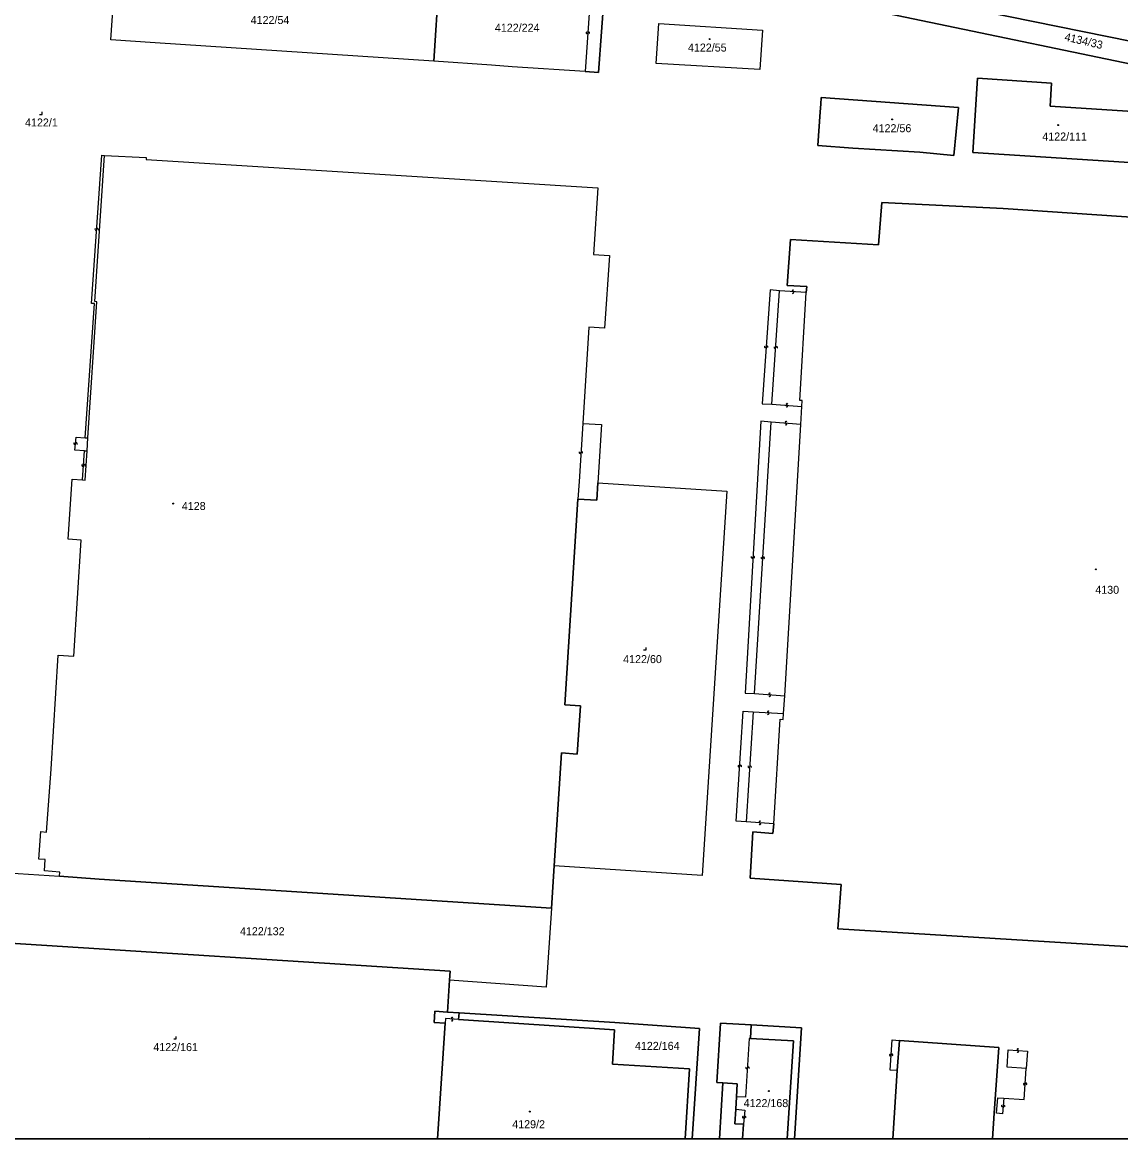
# Model space of a CAD drawing. Extents: x -598233 to -596890, y -1157848 to -1156431.
# Drawn here: x -597857.6 to -597624.3, y -1157848.5 to -1157611.2 of the extents above; entities that cross this region are included whole.
import ezdxf

# ---------------------------------------------------------------- set-up
doc = ezdxf.new("R2010")
doc.units = 0
for name, color, linetype in [('Level 1', 7, 'Continuous'), ('Level 13', 7, 'Continuous'), ('Level 3', 7, 'Continuous'), ('Level 4', 7, 'Continuous'), ('Level 5', 7, 'Continuous'), ('Level 57', 7, 'Continuous'), ('Level 60', 7, 'Continuous'), ('Vrstva 60', 7, 'Continuous'), ('zajmove_uzemi', 7, 'Continuous')]:
    doc.layers.add(name, color=color, linetype=linetype)

msp = doc.modelspace()

# ---------------------------------------------------------------- linework, layer by layer
at = {"layer": 'Level 1'}
for p, q in [((-597767.74, -1157823.94), (-597769.35, -1157848.46)), ((-597672.67, -1157848.46), (-597671.72, -1157834.01)), ((-597708.77, -1157836.62), (-597709.45, -1157848.46)), ((-597704.37, -1157845.4), (-597704.56, -1157848.46))]:
    msp.add_line(p, q, dxfattribs=at)
for points in [[(-597457.99, -1157648.3), (-597510.31, -1157637.9), (-597566.92, -1157626.51), (-597621.93, -1157615.29), (-597674.27, -1157604.65), (-597727.52, -1157593.95), (-597766.74, -1157585.27), (-597793.63, -1157578.19), (-597810.63, -1157573.46), (-597843.08, -1157563.22)], [(-597770.15, -1157619.53), (-597829.38, -1157615.6), (-597838.76, -1157614.97), (-597837.66, -1157598.53), (-597828.29, -1157599.15), (-597777.2, -1157602.47), (-597769.09, -1157603.03)], [(-597713.45, -1157601.29), (-597675.48, -1157609), (-597609.41, -1157622.75), (-597602.44, -1157624.18)], [(-597770.15, -1157619.53), (-597769.09, -1157603.03)], [(-597737.98, -1157621.71), (-597735.19, -1157621.9), (-597733.9, -1157604.53)], [(-597700.35, -1157612.89), (-597700.94, -1157621.28), (-597722.9, -1157619.98), (-597722.35, -1157611.47), (-597700.35, -1157612.89)], [(-597737.98, -1157621.71), (-597753.55, -1157620.67), (-597757.88, -1157620.34), (-597770.15, -1157619.53)], [(-597614.69, -1157641.51), (-597614.01, -1157630.68), (-597639.27, -1157629.08), (-597638.97, -1157624.19), (-597654.65, -1157623.09), (-597655.65, -1157638.91), (-597614.69, -1157641.51)], [(-597658.72, -1157629.32), (-597687.88, -1157627.22), (-597687.98, -1157628.66), (-597688.11, -1157630.3), (-597688.58, -1157637.45), (-597681.16, -1157637.99), (-597666.9, -1157638.87), (-597659.67, -1157639.52), (-597658.72, -1157629.32)], [(-597843.66, -1157699.53), (-597841.71, -1157670.62), (-597842.13, -1157670.58), (-597840.09, -1157639.57)], [(-597840.09, -1157639.57), (-597831.28, -1157639.98), (-597831.29, -1157640.38), (-597735.3, -1157646.43), (-597736.21, -1157660.55), (-597732.87, -1157660.77), (-597733.87, -1157676.23), (-597737.21, -1157676.02), (-597738.52, -1157696.48)], [(-597560.24, -1157656.84), (-597649.22, -1157650.79), (-597675.03, -1157649.5), (-597675.71, -1157658.54), (-597694.43, -1157657.38), (-597695.11, -1157667.14), (-597690.94, -1157667.36), (-597691.04, -1157668.66)], [(-597691.98, -1157692.88), (-597691.94, -1157691.61), (-597692.39, -1157691.59), (-597691.04, -1157668.66)], [(-597692.21, -1157696.67), (-597691.98, -1157692.88)], [(-597738.52, -1157696.48), (-597734.53, -1157696.73), (-597735.33, -1157709.11)], [(-597695.6, -1157754.34), (-597692.21, -1157696.67)], [(-597843.81, -1157702.28), (-597843.66, -1157699.53)], [(-597844.75, -1157708.48), (-597844.21, -1157708.54), (-597843.81, -1157702.28)], [(-597849.69, -1157792.71), (-597849.58, -1157791.84), (-597852.88, -1157791.58), (-597852.73, -1157789.16), (-597854.06, -1157789.07), (-597853.63, -1157783.2), (-597852.43, -1157783.3), (-597851.47, -1157769.93), (-597849.97, -1157745.75), (-597846.62, -1157745.96), (-597845.09, -1157721.28), (-597847.8, -1157721.09), (-597846.97, -1157708.3), (-597844.75, -1157708.48)], [(-597735.33, -1157709.11), (-597707.89, -1157710.88), (-597713.17, -1157792.51), (-597744.6, -1157790.48)], [(-597739.56, -1157712.54), (-597735.56, -1157712.8), (-597735.33, -1157709.11)], [(-597739.56, -1157712.54), (-597742.35, -1157756.25), (-597739.01, -1157756.48), (-597739.68, -1157766.77), (-597743.06, -1157766.45), (-597744.6, -1157790.48)], [(-597695.91, -1157758.14), (-597695.6, -1157754.34)], [(-597697.95, -1157781.59), (-597696.57, -1157759.33), (-597695.95, -1157759.39), (-597695.91, -1157758.14)], [(-597697.95, -1157781.59), (-597698.12, -1157783.58), (-597702.43, -1157783.29), (-597702.93, -1157793.12), (-597683.66, -1157794.42), (-597684.32, -1157803.89), (-597570.23, -1157810.87)], [(-597865.12, -1157791.67), (-597849.69, -1157792.71)], [(-597745.18, -1157799.46), (-597744.6, -1157790.48)], [(-597745.18, -1157799.46), (-597841.22, -1157793.33), (-597849.69, -1157792.71)], [(-597745.18, -1157799.46), (-597746.27, -1157816.29), (-597766.83, -1157814.77)], [(-597864.74, -1157807.55), (-597864.67, -1157806.61), (-597766.7, -1157812.9), (-597766.83, -1157814.77)], [(-597766.83, -1157814.77), (-597767.28, -1157821.57)], [(-597767.28, -1157821.57), (-597769.93, -1157821.39), (-597770.09, -1157823.78), (-597767.74, -1157823.94)], [(-597764.79, -1157821.73), (-597767.28, -1157821.57)], [(-597764.89, -1157823.13), (-597764.79, -1157821.73)], [(-597716.77, -1157848.46), (-597715.82, -1157833.59), (-597732.24, -1157832.6), (-597731.8, -1157825.31), (-597764.89, -1157823.13)], [(-597764.79, -1157821.73), (-597731.7, -1157823.74), (-597713.75, -1157825.08), (-597715.28, -1157848.46)], [(-597702.76, -1157824.29), (-597709.25, -1157823.94), (-597710.05, -1157836.54), (-597708.77, -1157836.62)], [(-597702.92, -1157827.14), (-597702.76, -1157824.29)], [(-597693.53, -1157848.46), (-597692.03, -1157824.92), (-597702.76, -1157824.29)], [(-597695.08, -1157848.46), (-597693.78, -1157827.64), (-597702.92, -1157827.14)], [(-597671.72, -1157834.01), (-597671.24, -1157827.61)], [(-597671.24, -1157827.61), (-597650.12, -1157829.08), (-597651.11, -1157843.03), (-597651.49, -1157848.46)], [(-597708.77, -1157836.62), (-597705.71, -1157836.8), (-597705.88, -1157839.55)], [(-597705.88, -1157839.55), (-597706.04, -1157842.22)], [(-597704.37, -1157845.4), (-597706.22, -1157845.28), (-597706.04, -1157842.22)], [(-597830.31, -1157848.46), (-597830.48, -1157848.45), (-597830.48, -1157848.46)]]:
    msp.add_lwpolyline(points, dxfattribs=at)
at = {"layer": 'Level 13'}
for centre, start, end in [((-597737.62, -1157613.45), 123.3788, 355.9688), ((-597737.26, -1157613.47), 303.5932, 175.6912), ((-597841.59, -1157655.24), 303.2755, 175.8655), ((-597841.95, -1157655.22), 123.4899, 355.5879), ((-597693.86, -1157668.3), 33.4181, 266.0081), ((-597693.88, -1157668.66), 213.6326, 85.7306), ((-597699.76, -1157680.19), 123.1805, 355.7705), ((-597699.4, -1157680.21), 303.395, 175.493), ((-597697.7, -1157680.33), 123.5018, 355.5998), ((-597697.34, -1157680.35), 303.2874, 175.8774), ((-597695.14, -1157692.45), 32.8705, 264.9685), ((-597695.18, -1157692.81), 212.6561, 85.2461), ((-597695.34, -1157696.26), 33.0597, 265.6497), ((-597695.36, -1157696.62), 213.2742, 85.3721), ((-597846.45, -1157700.75), 122.8641, 354.9621), ((-597846.09, -1157700.79), 302.6497, 175.2397), ((-597739.1, -1157702.65), 123.458, 356.048), ((-597738.74, -1157702.67), 303.6724, 175.7704), ((-597844.73, -1157705.37), 123.7676, 355.8656), ((-597844.37, -1157705.39), 303.5531, 176.1431), ((-597702.56, -1157724.9), 123.8412, 356.4312), ((-597702.2, -1157724.92), 304.0557, 176.1537), ((-597700.45, -1157725.05), 123.8409, 355.9389), ((-597700.09, -1157725.07), 303.6265, 176.2165), ((-597698.81, -1157753.94), 33.4702, 265.5682), ((-597698.83, -1157754.3), 213.2558, 85.8458), ((-597699.11, -1157757.76), 33.7243, 265.8223), ((-597699.13, -1157758.12), 213.5098, 86.0998), ((-597705.36, -1157769.28), 123.7262, 355.8242), ((-597705, -1157769.3), 303.5118, 176.1018), ((-597703.25, -1157769.43), 123.5667, 356.1567), ((-597702.89, -1157769.45), 303.7812, 175.8792), ((-597700.87, -1157781.19), 32.8643, 265.4543), ((-597700.9, -1157781.55), 213.0787, 85.1767), ((-597766.27, -1157822.86), 33.2624, 265.8524), ((-597766.29, -1157823.22), 213.4769, 85.5749), ((-597673.2, -1157830.67), 123.7299, 355.8279), ((-597672.84, -1157830.69), 303.5155, 176.1055), ((-597646.1, -1157829.52), 33.1878, 265.2858), ((-597646.13, -1157829.88), 212.9734, 85.5634), ((-597703.72, -1157833.39), 123.5733, 356.1633), ((-597703.36, -1157833.41), 303.7878, 175.8858), ((-597644.74, -1157836.83), 123.2995, 355.3975), ((-597644.38, -1157836.85), 303.085, 175.675), ((-597649.41, -1157841.5), 121.6692, 354.2592), ((-597649.05, -1157841.54), 301.8837, 173.9817), ((-597704.42, -1157843.87), 122.0662, 354.6562), ((-597704.06, -1157843.91), 302.2806, 174.3786)]:
    msp.add_arc(centre, 0.184, start, end, dxfattribs=at)
at = {"layer": 'Level 3'}
for points in [[(-597736.72, -1157604.22), (-597736.89, -1157605.21), (-597737.98, -1157621.71)], [(-597844.19, -1157699.52), (-597842.26, -1157670.99), (-597842.84, -1157671), (-597840.7, -1157639.47), (-597840.09, -1157639.57)], [(-597696.7, -1157668.29), (-597698.74, -1157668.12), (-597700.42, -1157692.28), (-597698.33, -1157692.38)], [(-597698.33, -1157692.38), (-597696.7, -1157668.29)], [(-597691.04, -1157668.66), (-597696.7, -1157668.29)], [(-597698.33, -1157692.38), (-597691.98, -1157692.88)], [(-597738.52, -1157696.48), (-597739.32, -1157708.85), (-597739.56, -1157712.54)], [(-597698.49, -1157696.22), (-597700.7, -1157696.01), (-597704.05, -1157753.81), (-597702.05, -1157753.9)], [(-597702.05, -1157753.9), (-597698.49, -1157696.22)], [(-597692.21, -1157696.67), (-597698.49, -1157696.22)], [(-597844.36, -1157702.29), (-597846.38, -1157702.16), (-597846.16, -1157699.37), (-597844.19, -1157699.52)], [(-597844.19, -1157699.52), (-597843.66, -1157699.53)], [(-597844.75, -1157708.48), (-597844.36, -1157702.29)], [(-597844.36, -1157702.29), (-597843.81, -1157702.28)], [(-597702.05, -1157753.9), (-597695.6, -1157754.34)], [(-597703.81, -1157781.15), (-597705.92, -1157780.98), (-597704.43, -1157757.6), (-597702.34, -1157757.73)], [(-597702.34, -1157757.73), (-597703.81, -1157781.15)], [(-597702.34, -1157757.73), (-597695.91, -1157758.14)], [(-597697.95, -1157781.59), (-597703.81, -1157781.15)], [(-597764.89, -1157823.13), (-597767.68, -1157822.94), (-597767.74, -1157823.94)], [(-597702.92, -1157827.14), (-597703.15, -1157827.17), (-597703.93, -1157839.62), (-597705.88, -1157839.55)], [(-597671.72, -1157834.01), (-597673.22, -1157833.9), (-597672.81, -1157827.46), (-597671.24, -1157827.61)], [(-597644.33, -1157833.54), (-597648.41, -1157833.24), (-597648.17, -1157829.55), (-597644.07, -1157829.85), (-597644.33, -1157833.54)], [(-597649.07, -1157839.86), (-597644.8, -1157840.14), (-597644.33, -1157833.54)], [(-597649.07, -1157839.86), (-597649.39, -1157843.19), (-597650.61, -1157843.07), (-597650.35, -1157839.76), (-597649.07, -1157839.86)], [(-597706.04, -1157842.22), (-597704.1, -1157842.37), (-597704.37, -1157845.4)]]:
    msp.add_lwpolyline(points, dxfattribs=at)
at = {"layer": 'Level 5'}
for points in [[(-597853.9, -1157630.84), (-597853.35, -1157630.84), (-597853.35, -1157630.29)], [(-597725.64, -1157744.62), (-597725.09, -1157744.62), (-597725.09, -1157744.07)], [(-597825.4, -1157827.27), (-597824.85, -1157827.27), (-597824.85, -1157826.72)]]:
    msp.add_lwpolyline(points, dxfattribs=at)
for centre, radius in [((-597711.57, -1157614.8), 0.09), ((-597711.57, -1157614.8), 0.0521), ((-597672.81, -1157631.87), 0.09), ((-597672.81, -1157631.87), 0.0521), ((-597637.52, -1157633.08), 0.09), ((-597637.52, -1157633.08), 0.0521), ((-597825.5, -1157713.51), 0.09), ((-597825.5, -1157713.51), 0.0521), ((-597629.56, -1157727.48), 0.09), ((-597629.56, -1157727.48), 0.0521), ((-597699.01, -1157838.34), 0.09), ((-597699.01, -1157838.34), 0.0521), ((-597749.79, -1157842.71), 0.09), ((-597749.79, -1157842.71), 0.0521)]:
    msp.add_circle(centre, radius, dxfattribs=at)
at = {"layer": 'Level 60'}
for points in [[(-597837.66, -1157598.53), (-597828.29, -1157599.15), (-597777.2, -1157602.47), (-597769.09, -1157603.03), (-597770.15, -1157619.53), (-597829.38, -1157615.6), (-597838.76, -1157614.97)], [(-597753.55, -1157620.67), (-597757.88, -1157620.34), (-597770.15, -1157619.53), (-597769.09, -1157603.03), (-597759.84, -1157603.69), (-597759.7, -1157601.52), (-597759.64, -1157600.91), (-597759.58, -1157600.06), (-597736.51, -1157601.66), (-597736.76, -1157603.25), (-597736.72, -1157604.22), (-597733.9, -1157604.53), (-597735.19, -1157621.9), (-597737.98, -1157621.71)], [(-597700.35, -1157612.89), (-597700.94, -1157621.28), (-597722.9, -1157619.98), (-597722.35, -1157611.47)], [(-597614.01, -1157630.68), (-597614.69, -1157641.51), (-597655.65, -1157638.91), (-597654.65, -1157623.09), (-597638.97, -1157624.19), (-597639.27, -1157629.08)], [(-597687.88, -1157627.22), (-597658.72, -1157629.32), (-597659.67, -1157639.52), (-597666.9, -1157638.87), (-597681.16, -1157637.99), (-597688.58, -1157637.45), (-597688.11, -1157630.3), (-597687.98, -1157628.66)], [(-597840.09, -1157639.57), (-597831.28, -1157639.98), (-597831.29, -1157640.38), (-597735.3, -1157646.43), (-597736.21, -1157660.55), (-597732.87, -1157660.77), (-597733.87, -1157676.23), (-597737.21, -1157676.02), (-597738.52, -1157696.48), (-597734.53, -1157696.73), (-597735.33, -1157709.11), (-597735.56, -1157712.8), (-597739.56, -1157712.54), (-597742.35, -1157756.25), (-597739.01, -1157756.48), (-597739.68, -1157766.77), (-597743.06, -1157766.45), (-597744.6, -1157790.48), (-597745.18, -1157799.46), (-597841.22, -1157793.33), (-597849.69, -1157792.71), (-597849.58, -1157791.84), (-597852.88, -1157791.58), (-597852.73, -1157789.16), (-597854.06, -1157789.07), (-597853.63, -1157783.2), (-597852.43, -1157783.3), (-597851.47, -1157769.93), (-597849.97, -1157745.75), (-597846.62, -1157745.96), (-597845.09, -1157721.28), (-597847.8, -1157721.09), (-597846.97, -1157708.3), (-597844.75, -1157708.48), (-597844.21, -1157708.54), (-597843.81, -1157702.28), (-597843.66, -1157699.53), (-597841.71, -1157670.62), (-597842.13, -1157670.58)], [(-597739.01, -1157756.48), (-597742.35, -1157756.25), (-597739.56, -1157712.54), (-597735.56, -1157712.8), (-597735.33, -1157709.11), (-597707.89, -1157710.88), (-597713.17, -1157792.51), (-597744.6, -1157790.48), (-597743.06, -1157766.45), (-597739.68, -1157766.77)], [(-597841.22, -1157793.33), (-597745.18, -1157799.46), (-597746.27, -1157816.29), (-597766.83, -1157814.77), (-597766.7, -1157812.9), (-597864.67, -1157806.61), (-597864.74, -1157807.55), (-597866.13, -1157807.45), (-597865.12, -1157791.67), (-597849.69, -1157792.71)]]:
    msp.add_lwpolyline(points, close=True, dxfattribs=at)
msp.add_lwpolyline([(-597570.23, -1157810.87), (-597684.32, -1157803.89), (-597683.66, -1157794.42), (-597702.93, -1157793.12), (-597702.43, -1157783.29), (-597698.12, -1157783.58), (-597697.95, -1157781.59), (-597696.57, -1157759.33), (-597695.95, -1157759.39), (-597695.91, -1157758.14), (-597695.6, -1157754.34), (-597692.21, -1157696.67), (-597691.98, -1157692.88), (-597691.94, -1157691.61), (-597692.39, -1157691.59), (-597691.04, -1157668.66), (-597690.94, -1157667.36), (-597695.11, -1157667.14), (-597694.43, -1157657.38), (-597675.71, -1157658.54), (-597675.03, -1157649.5), (-597649.22, -1157650.79), (-597560.24, -1157656.84)], dxfattribs=at)
at = {"layer": 'Vrstva 60'}
for points in [[(-598232.89, -1156430.86), (-598232.89, -1157835.58), (-598232.81, -1157835.6), (-598231.24, -1157835.95), (-598223.73, -1157837.73), (-598218.75, -1157838.85), (-598190.54, -1157845.18), (-598175.89, -1157848.46), (-598170.51, -1157848.46), (-598170.38, -1157848.22), (-598166.89, -1157841.65), (-598165.3, -1157838.66), (-598164.37, -1157836.9), (-598161.86, -1157832.18), (-598161.19, -1157830.95), (-598160.05, -1157828.86), (-598157.63, -1157824.55), (-598144.71, -1157839.14), (-598136.41, -1157848.46), (-597003.66, -1157848.46)], [(-597733.9, -1157604.53), (-597735.19, -1157621.9), (-597737.98, -1157621.71), (-597753.55, -1157620.67), (-597757.88, -1157620.34), (-597770.15, -1157619.53), (-597829.38, -1157615.6), (-597838.76, -1157614.97), (-597837.66, -1157598.53)], [(-597674.27, -1157604.65), (-597621.93, -1157615.29)], [(-597621.93, -1157615.29), (-597674.27, -1157604.65)], [(-597609.41, -1157622.75), (-597675.48, -1157609)], [(-597675.48, -1157609), (-597609.41, -1157622.75)], [(-597865.12, -1157791.67), (-597849.69, -1157792.71), (-597849.58, -1157791.84), (-597852.88, -1157791.58), (-597852.73, -1157789.16), (-597854.06, -1157789.07), (-597853.63, -1157783.2), (-597852.43, -1157783.3), (-597851.47, -1157769.93), (-597849.97, -1157745.75), (-597846.62, -1157745.96), (-597845.09, -1157721.28), (-597847.8, -1157721.09), (-597846.97, -1157708.3), (-597844.75, -1157708.48), (-597844.21, -1157708.54), (-597843.81, -1157702.28), (-597843.66, -1157699.53), (-597841.71, -1157670.62), (-597842.13, -1157670.58), (-597840.09, -1157639.57), (-597831.28, -1157639.98), (-597831.29, -1157640.38), (-597735.3, -1157646.43), (-597736.21, -1157660.55), (-597732.87, -1157660.77), (-597733.87, -1157676.23), (-597737.21, -1157676.02), (-597738.52, -1157696.48), (-597734.53, -1157696.73), (-597735.33, -1157709.11), (-597707.89, -1157710.88), (-597713.17, -1157792.51), (-597744.6, -1157790.48), (-597745.18, -1157799.46), (-597746.27, -1157816.29), (-597766.83, -1157814.77), (-597767.28, -1157821.57), (-597764.79, -1157821.73), (-597731.7, -1157823.74), (-597713.75, -1157825.08), (-597715.28, -1157848.46), (-597709.45, -1157848.46), (-597708.77, -1157836.62), (-597710.05, -1157836.54), (-597709.25, -1157823.94), (-597702.76, -1157824.29), (-597692.03, -1157824.92), (-597693.53, -1157848.46), (-597672.67, -1157848.46), (-597671.72, -1157834.01), (-597671.24, -1157827.61), (-597650.12, -1157829.08), (-597651.11, -1157843.03), (-597651.49, -1157848.46), (-597602.95, -1157848.46)], [(-597570.23, -1157810.87), (-597684.32, -1157803.89), (-597683.66, -1157794.42), (-597702.93, -1157793.12), (-597702.43, -1157783.29), (-597698.12, -1157783.58), (-597697.95, -1157781.59), (-597696.57, -1157759.33), (-597695.95, -1157759.39), (-597695.91, -1157758.14), (-597695.6, -1157754.34), (-597692.21, -1157696.67), (-597691.98, -1157692.88), (-597691.94, -1157691.61), (-597692.39, -1157691.59), (-597691.04, -1157668.66), (-597690.94, -1157667.36), (-597695.11, -1157667.14), (-597694.43, -1157657.38), (-597675.71, -1157658.54), (-597675.03, -1157649.5), (-597649.22, -1157650.79), (-597560.24, -1157656.84)]]:
    msp.add_lwpolyline(points, dxfattribs=at)
for points in [[(-597722.9, -1157619.98), (-597722.35, -1157611.47), (-597700.35, -1157612.89), (-597700.94, -1157621.28)], [(-597655.65, -1157638.91), (-597654.65, -1157623.09), (-597638.97, -1157624.19), (-597639.27, -1157629.08), (-597614.01, -1157630.68), (-597614.69, -1157641.51)], [(-597659.67, -1157639.52), (-597666.9, -1157638.87), (-597681.16, -1157637.99), (-597688.58, -1157637.45), (-597688.11, -1157630.3), (-597687.98, -1157628.66), (-597687.88, -1157627.22), (-597658.72, -1157629.32)], [(-597867.7, -1157848.46), (-597866.71, -1157848.46), (-597866.71, -1157848.42), (-597865.99, -1157848.46), (-597830.48, -1157848.46), (-597830.48, -1157848.45), (-597830.31, -1157848.46), (-597769.35, -1157848.46), (-597767.74, -1157823.94), (-597770.09, -1157823.78), (-597769.93, -1157821.39), (-597767.28, -1157821.57), (-597766.83, -1157814.77), (-597766.7, -1157812.9), (-597864.67, -1157806.61), (-597864.74, -1157807.55), (-597867.53, -1157846.09)], [(-597769.35, -1157848.46), (-597716.77, -1157848.46), (-597715.82, -1157833.59), (-597732.24, -1157832.6), (-597731.8, -1157825.31), (-597764.89, -1157823.13), (-597764.79, -1157821.73), (-597767.28, -1157821.57), (-597769.93, -1157821.39), (-597770.09, -1157823.78), (-597767.74, -1157823.94)], [(-597716.77, -1157848.46), (-597715.28, -1157848.46), (-597713.75, -1157825.08), (-597731.7, -1157823.74), (-597764.79, -1157821.73), (-597764.89, -1157823.13), (-597731.8, -1157825.31), (-597732.24, -1157832.6), (-597715.82, -1157833.59)], [(-597704.56, -1157848.46), (-597695.08, -1157848.46), (-597693.78, -1157827.64), (-597702.92, -1157827.14), (-597702.76, -1157824.29), (-597709.25, -1157823.94), (-597710.05, -1157836.54), (-597708.77, -1157836.62), (-597705.71, -1157836.8), (-597705.88, -1157839.55), (-597706.04, -1157842.22), (-597706.22, -1157845.28), (-597704.37, -1157845.4)], [(-597693.53, -1157848.46), (-597692.03, -1157824.92), (-597702.76, -1157824.29), (-597702.92, -1157827.14), (-597693.78, -1157827.64), (-597695.08, -1157848.46)], [(-597672.67, -1157848.46), (-597651.49, -1157848.46), (-597651.11, -1157843.03), (-597650.12, -1157829.08), (-597671.24, -1157827.61), (-597671.72, -1157834.01)], [(-597709.45, -1157848.46), (-597704.56, -1157848.46), (-597704.37, -1157845.4), (-597706.22, -1157845.28), (-597706.04, -1157842.22), (-597705.88, -1157839.55), (-597705.71, -1157836.8), (-597708.77, -1157836.62)], [(-597830.48, -1157848.46), (-597830.31, -1157848.46), (-597830.48, -1157848.45)]]:
    msp.add_lwpolyline(points, close=True, dxfattribs=at)
at = {"layer": 'zajmove_uzemi'}
msp.add_lwpolyline([(-598232.89, -1156430.86), (-596890.46, -1156430.86), (-596890.46, -1157848.46), (-598232.89, -1157848.46)], close=True, dxfattribs=at)

# ---------------------------------------------------------------- texts
at = {"layer": 'Level 4'}
for s, p in [('4122/54', (-597809.06, -1157611.6)), ('4122/224', (-597757.19, -1157613.24)), ('4122/55', (-597716.18, -1157617.46)), ('4122/1', (-597856.98, -1157633.38)), ('4122/56', (-597676.95, -1157634.6)), ('4122/111', (-597640.91, -1157636.36)), ('4128', (-597823.68, -1157714.87)), ('4130', (-597629.66, -1157732.68)), ('4122/60', (-597729.94, -1157747.41)), ('4122/132', (-597811.33, -1157805.23)), ('4122/161', (-597829.74, -1157829.85)), ('4122/164', (-597727.44, -1157829.59)), ('4122/168', (-597704.36, -1157841.75)), ('4129/2', (-597753.5, -1157846.24))]:
    msp.add_text(s, height=1.7, dxfattribs=at).set_placement(p)
at = {"layer": 'Level 57'}
msp.add_text('4134/33', height=1.7, rotation=347, dxfattribs=at).set_placement((-597636.31, -1157615.09))

doc.saveas('drawing.dxf')
